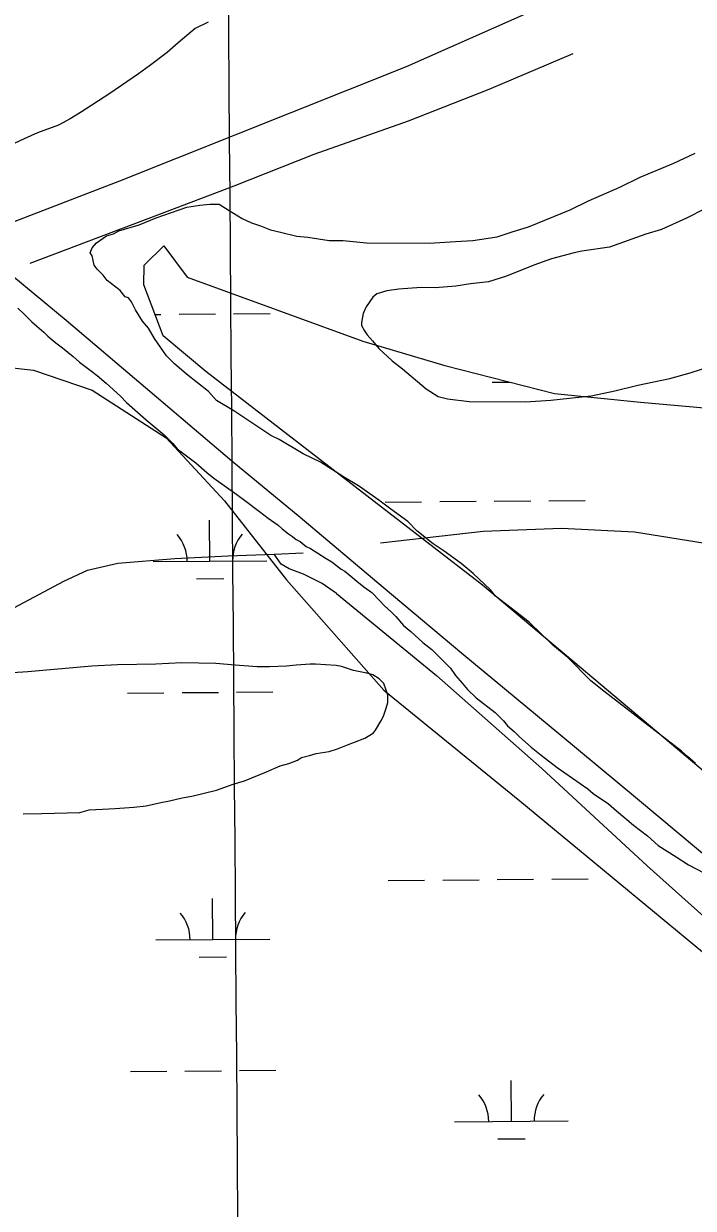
# Model space of a CAD drawing. Extents: x 3540316 to 3578335, y 553172 to 578787.
# Drawn here: x 3560133 to 3560722, y 561164 to 562205 of the extents above; entities that cross this region are included whole.
import ezdxf

# ---------------------------------------------------------------- set-up
doc = ezdxf.new("R2010")
doc.units = 0
for name, color, linetype in [('V-GRID-MAJR', 7, 'Continuous'), ('V-RAIL-TRAK', 7, 'Continuous'), ('V-ROAD-CNTR', 7, 'Continuous'), ('V-SITE-VEGE', 7, 'Continuous'), ('V-TOPO-SHOR', 7, 'Continuous'), ('V-WETL-SWMP', 7, 'Continuous')]:
    doc.layers.add(name, color=color, linetype=linetype)

msp = doc.modelspace()

# ---------------------------------------------------------------- linework, layer by layer
at = {"layer": 'V-GRID-MAJR'}
msp.add_spline([(3560340.269, 558695.246), (3560293.573, 564752.677), (3560246.85, 570813.577), (3560200.127, 576874.4940000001), (3560200.1, 576877.944)], degree=3, dxfattribs=at)
at = {"layer": 'V-RAIL-TRAK'}
msp.add_lwpolyline([(3560113.768, 561991.0650000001), (3560170.1920000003, 561944.511), (3560249.685, 561877.143), (3560316.036, 561820.841), (3560375.985, 561771.359), (3560449.0700000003, 561709.843), (3560518.313, 561651.906), (3560603.588, 561581.268), (3560672.8310000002, 561523.652), (3560744.318, 561464.083), (3560820.2970000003, 561401.257), (3560888.887, 561342.356), (3560956.204, 561286.047), (3561042.435, 561213.787), (3561116.495, 561153.234), (3561166.18, 561111.248), (3561232.207, 561054.946), (3561301.1180000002, 560996.044), (3561371.645, 560937.451), (3561437.9960000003, 560881.149)], dxfattribs=at)
at = {"layer": 'V-ROAD-CNTR'}
msp.add_lwpolyline([(3555084.665326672, 561290.3684106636), (3555164.5072389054, 561300.2947864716), (3555534.3537017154, 561334.1821670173), (3556694.336017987, 561434.6813520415), (3558261.340334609, 561577.8894770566), (3558532.7242208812, 561601.7069376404), (3558639.7212685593, 561611.8426486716), (3558747.4463291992, 561628.1912288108), (3558920.9939747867, 561661.3412757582), (3559219.2040411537, 561728.040427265), (3559470.0626617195, 561797.4781814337), (3559690.632797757, 561870.5619814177), (3559953.707821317, 561965.6988451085), (3560217.5108578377, 562067.0485779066), (3560469.681960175, 562167.5327345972), (3560602.6814788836, 562226.7510436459), (3560701.6388091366, 562273.292412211), (3560754.969864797, 562300.0843760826), (3560822.8867735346, 562347.1623654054), (3560902.3459013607, 562406.7438460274), (3560988.6861011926, 562479.5687929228), (3561083.2856458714, 562588.1491374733), (3561234.28049308, 562797.7923780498)], dxfattribs=at)
at = {"layer": 'V-SITE-VEGE'}
for p, q in [((3560127.731, 561955.106), (3560133.021, 561950.184)), ((3560133.021, 561950.184), (3560140.066, 561943.0329999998)), ((3560140.066, 561943.0329999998), (3560144.475, 561939.449)), ((3560144.475, 561939.449), (3560150.648, 561934.079)), ((3560150.648, 561934.079), (3560154.171, 561930.5009999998)), ((3560154.171, 561930.5009999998), (3560161.2260000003, 561924.681)), ((3560161.2260000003, 561924.681), (3560166.9620000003, 561920.2000000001)), ((3560166.9620000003, 561920.2000000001), (3560176.224, 561912.5869999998)), ((3560176.224, 561912.5869999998), (3560181.954, 561907.6639999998)), ((3560181.954, 561907.664), (3560191.219, 561900.496)), ((3560191.219, 561900.496), (3560197.398, 561896.009)), ((3560197.398, 561896.009), (3560205.3340000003, 561889.2950000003)), ((3560205.3340000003, 561889.295), (3560218.113, 561877.6630000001)), ((3560218.113, 561877.6630000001), (3560223.399, 561872.299)), ((3560223.399, 561872.299), (3560240.59, 561857.0819999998)), ((3560240.59, 561857.0819999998), (3560256.4620000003, 561843.652)), ((3560256.4620000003, 561843.652), (3560263.95, 561836.0539999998)), ((3560263.95, 561836.0539999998), (3560267.9080000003, 561831.587)), ((3560267.9080000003, 561831.587), (3560284.231, 561819.039)), ((3560284.231, 561819.039), (3560293.93, 561810.535)), ((3560293.93, 561810.535), (3560300.105, 561805.6080000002)), ((3560300.105, 561805.608), (3560320.411, 561791.2579999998)), ((3560320.411, 561791.258), (3560328.353, 561785.4290000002)), ((3560328.353, 561785.429), (3560340.2660000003, 561776.4649999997)), ((3560340.2660000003, 561776.465), (3560347.7660000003, 561770.64)), ((3560347.7660000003, 561770.64), (3560356.593, 561764.361)), ((3560356.593, 561764.361), (3560360.12, 561761.23)), ((3560360.12, 561761.23), (3560365.8540000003, 561756.747)), ((3560365.8540000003, 561756.747), (3560369.387, 561754.504)), ((3560369.387, 561754.504), (3560372.473, 561751.8170000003)), ((3560372.473, 561751.817), (3560376.0100000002, 561750.017)), ((3560376.0100000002, 561750.017), (3560381.3000000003, 561745.54)), ((3560381.3000000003, 561745.54), (3560385.281, 561743.736)), ((3560385.281, 561743.736), (3560391.4620000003, 561739.6949999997)), ((3560391.4620000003, 561739.6949999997), (3560398.972, 561735.202)), ((3560398.972, 561735.202), (3560403.828, 561732.058)), ((3560403.828, 561732.058), (3560412.213, 561725.783)), ((3560412.213, 561725.783), (3560415.305, 561723.9869999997)), ((3560415.305, 561723.9869999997), (3560425.887, 561715.031)), ((3560425.887, 561715.031), (3560432.0640000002, 561710.106)), ((3560432.0640000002, 561710.106), (3560439.125, 561705.1719999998)), ((3560439.125, 561705.172), (3560445.728, 561698.022)), ((3560445.728, 561698.022), (3560450.131, 561693.5519999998)), ((3560450.131, 561693.5519999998), (3560456.3000000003, 561687.737)), ((3560456.3000000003, 561687.737), (3560460.267, 561684.157)), ((3560460.267, 561684.157), (3560466.861, 561676.121)), ((3560466.861, 561676.121), (3560473.478, 561670.747)), ((3560473.478, 561670.747), (3560484.056, 561661.349)), ((3560484.056, 561661.349), (3560491.9960000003, 561655.078)), ((3560491.9960000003, 561655.078), (3560508.29, 561638.536)), ((3560192.816, 561640.461), (3560136.429, 561635.556)), ((3560215.455, 561641.623), (3560192.816, 561640.461)), ((3560249.184, 561642.255), (3560215.455, 561641.623)), ((3560271.822, 561643.419), (3560249.184, 561642.255)), ((3560301.989, 561642.7490000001), (3560271.822, 561643.419)), ((3560318.84, 561641.291), (3560301.989, 561642.7490000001)), ((3560338.353, 561639.812), (3560318.84, 561641.2909999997)), ((3560349.001, 561639.734), (3560338.353, 561639.812)), ((3560364.095, 561640.506), (3560349.001, 561639.734)), ((3560372.5330000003, 561641.332), (3560364.095, 561640.506)), ((3560384.9620000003, 561642.1239999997), (3560372.5330000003, 561641.3319999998)), ((3560389.4, 561642.0919999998), (3560384.9620000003, 561642.1239999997)), ((3560407.5840000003, 561641.0679999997), (3560389.4, 561642.0919999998)), ((3560412.458, 561640.144), (3560407.5840000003, 561641.068)), ((3560423.079, 561636.515), (3560412.458, 561640.1439999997)), ((3560434.599, 561634.209), (3560423.079, 561636.515)), ((3560508.29, 561638.536), (3560512.679, 561632.292)), ((3560136.429, 561635.556), (3560113.786, 561633.955)), ((3560439.914, 561632.839), (3560434.599, 561634.209)), ((3560445.654, 561629.2440000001), (3560439.914, 561632.8389999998)), ((3560449.619, 561625.2220000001), (3560445.654, 561629.2440000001)), ((3560512.679, 561632.292), (3560518.84, 561625.1460000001)), ((3560451.792, 561619.437), (3560449.619, 561625.2220000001)), ((3560453.093, 561614.99), (3560451.792, 561619.437)), ((3560518.84, 561625.1460000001), (3560523.237, 561619.789)), ((3560523.237, 561619.789), (3560530.7260000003, 561612.633)), ((3560451.673, 561603.464), (3560453.041, 561608.334)), ((3560453.041, 561608.334), (3560453.093, 561614.99)), ((3560530.7260000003, 561612.633), (3560547.489, 561599.639)), ((3560447.151, 561591.959), (3560449.4020000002, 561596.382)), ((3560449.4020000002, 561596.382), (3560451.673, 561603.464)), ((3560547.489, 561599.639), (3560554.9790000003, 561592.483)), ((3560442.21, 561584.01), (3560447.151, 561591.959)), ((3560554.9790000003, 561592.483), (3560558.495, 561588.02)), ((3560558.495, 561588.02), (3560564.227, 561583.0970000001)), ((3560423.937, 561573.502), (3560432.84, 561576.982)), ((3560432.84, 561576.982), (3560437.296, 561579.611)), ((3560437.296, 561579.611), (3560440.418, 561581.807)), ((3560440.418, 561581.807), (3560442.21, 561584.01)), ((3560564.227, 561583.0970000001), (3560569.071, 561578.1799999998)), ((3560569.071, 561578.1799999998), (3560579.211, 561569.228)), ((3560384.36, 561561.816), (3560390.1410000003, 561563.5469999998)), ((3560390.1410000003, 561563.5469999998), (3560401.69, 561565.234)), ((3560401.69, 561565.234), (3560408.809, 561567.843)), ((3560408.809, 561567.843), (3560417.707, 561571.327)), ((3560417.707, 561571.327), (3560423.937, 561573.502)), ((3560579.211, 561569.228), (3560588.029, 561562.062)), ((3560358.555, 561552.6900000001), (3560366.114, 561554.853)), ((3560366.114, 561554.853), (3560373.681, 561557.902)), ((3560373.681, 561557.902), (3560377.247, 561560.094)), ((3560377.247, 561560.094), (3560384.36, 561561.816)), ((3560588.029, 561562.062), (3560602.15, 561551.308)), ((3560326.952, 561539.616), (3560346.535, 561547.4580000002)), ((3560346.535, 561547.458), (3560358.555, 561552.6900000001)), ((3560602.15, 561551.308), (3560629.073, 561532.466)), ((3560302.487, 561531.368), (3560317.169, 561536.585)), ((3560317.169, 561536.585), (3560326.952, 561539.616)), ((3560629.073, 561532.466), (3560633.9250000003, 561528.4400000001)), ((3560253.597, 561520.643), (3560261.1520000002, 561521.919)), ((3560261.1520000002, 561521.919), (3560272.2600000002, 561524.4970000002)), ((3560272.2600000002, 561524.497), (3560280.704, 561526.207)), ((3560280.704, 561526.207), (3560302.487, 561531.368)), ((3560633.9250000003, 561528.4400000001), (3560647.169, 561519.468)), ((3560148.8030000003, 561510.78), (3560182.089, 561511.863)), ((3560182.089, 561511.863), (3560190.537, 561514.018)), ((3560190.537, 561514.018), (3560202.08, 561514.817)), ((3560202.08, 561514.817), (3560213.176, 561515.1789999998)), ((3560213.176, 561515.1789999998), (3560229.603, 561516.3849999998)), ((3560229.603, 561516.385), (3560240.705, 561517.635)), ((3560240.705, 561517.635), (3560253.597, 561520.643)), ((3560647.169, 561519.4679999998), (3560654.223, 561513.2009999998)), ((3560654.223, 561513.2009999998), (3560663.484, 561505.586)), ((3560132.382, 561510.458), (3560148.8030000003, 561510.78)), ((3560663.484, 561505.586), (3560669.214, 561500.6630000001)), ((3560669.214, 561500.6630000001), (3560681.568, 561491.252)), ((3560681.568, 561491.252), (3560690.822, 561482.7509999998)), ((3560690.822, 561482.7509999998), (3560706.723, 561472.871)), ((3560706.723, 561472.871), (3560717.762, 561465.687)), ((3560717.762, 561465.687), (3560746.934, 561450.3819999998))]:
    msp.add_line(p, q, dxfattribs=at)
for points in [[(3560294.9930000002, 562206.694), (3560283.705, 562201.155), (3560268.7830000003, 562188.488), (3560259.006, 562179.87), (3560243.582, 562168.227), (3560233.815, 562161.143), (3560208.6350000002, 562143.952), (3560182.951, 562127.273), (3560173.707, 562121.719), (3560163.4420000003, 562116.1730000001), (3560144.983, 562109.154), (3560133.1890000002, 562104.131), (3560116.258, 562096.078)], [(3560249.472, 562034.454), (3560276.244, 562044.042), (3560287.825, 562045.736), (3560296.732, 562046.559), (3560304.742, 562046.5), (3560313.6010000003, 562041.093), (3560325.117, 562033.886), (3560333.098, 562030.265), (3560341.088, 562027.537), (3560349.9620000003, 562023.912), (3560358.848, 562022.063), (3560373.059, 562018.397), (3560382.842, 562017.433), (3560401.5100000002, 562014.623), (3560413.97, 562014.531), (3560434.423, 562012.5970000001), (3560489.6, 562012.184), (3560512.753, 562013.789), (3560527.8880000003, 562014.5650000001), (3560549.273, 562017.965), (3560562.6550000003, 562022.3150000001), (3560576.927, 562026.657), (3560613.529, 562041.513), (3560629.608, 562049.402), (3560657.288, 562061.653), (3560675.153, 562070.4180000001), (3560704.616, 562082.655), (3560723.3710000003, 562091.417)], [(3560723.793, 561554.755), (3560716.721, 561561.0380000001), (3560711.413, 561565.527), (3560643.282, 561618.5480000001), (3560631.781, 561627.532), (3560611.467, 561648.156), (3560598.198, 561658.934), (3560577.873, 561678.667), (3560565.491, 561688.55), (3560547.792, 561702.032), (3560543.383, 561707.404), (3560528.361, 561721.759), (3560517.748, 561730.737), (3560502.699, 561741.53), (3560492.957, 561747.834), (3560478.8030000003, 561759.51), (3560470.855, 561767.579), (3560455.806, 561778.372), (3560445.187, 561786.459), (3560427.482, 561799.052), (3560415.078, 561806.265), (3560393.8170000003, 561819.776), (3560378.742, 561827.007), (3560357.478, 561839.627), (3560350.3850000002, 561843.242), (3560317.617, 561864.846), (3560302.556, 561873.86), (3560295.497, 561881.9230000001), (3560276.0330000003, 561897.197), (3560265.418, 561906.177), (3560258.352, 561913.349), (3560247.789, 561928.56), (3560242.515, 561937.497), (3560237.221, 561943.768), (3560231.0670000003, 561953.605), (3560227.561, 561960.752), (3560224.917, 561964.328), (3560222.252, 561965.2390000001), (3560217.843, 561970.611), (3560206.339, 561979.6), (3560202.815, 561984.0750000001), (3560197.517, 561989.455), (3560194.873, 561993.035), (3560193.1520000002, 562001.057), (3560191.393, 562003.74), (3560193.2060000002, 562008.178), (3560196.8000000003, 562012.599), (3560205.745, 562018.762), (3560211.988, 562020.4940000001), (3560216.4590000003, 562023.132), (3560234.2970000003, 562028.338), (3560249.472, 562034.454)], [(3560731.877, 562042.381), (3560715.968, 562034.3200000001), (3560693.909, 562024.263), (3560680.077, 562020.277), (3560648.294, 562008.757), (3560623.73, 562005.3640000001), (3560617.074, 562003.879), (3560597.096, 561998.405), (3560581.717, 561992.895), (3560557.6180000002, 561983.3640000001), (3560541.734, 561978.371), (3560525.87, 561976.446), (3560513.077, 561974.496), (3560494.661, 561973.102), (3560482.3910000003, 561973.194), (3560462.9560000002, 561971.805), (3560452.21, 561970.351), (3560443.5, 561967.863), (3560439.897, 561964.822), (3560434.21, 561956.175), (3560431.611, 561950.569), (3560430.018, 561942.402), (3560429.997, 561939.848), (3560432.518, 561935.228), (3560435.048, 561931.63), (3560439.611, 561926.483), (3560445.183, 561919.794), (3560456.861, 561908.973), (3560466.007, 561901.745), (3560486.838, 561884.208), (3560497.522, 561877.483), (3560505.685, 561875.373), (3560524.5840000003, 561873.1900000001), (3560574.17, 561872.817), (3560596.674, 561874.183), (3560631.977, 561878.007), (3560652.969, 561882.451), (3560672.9450000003, 561887.4130000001), (3560701.107, 561893.336), (3560719.038, 561898.3150000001), (3560749.784, 561908.307)]]:
    msp.add_lwpolyline(points, dxfattribs=at)
at = {"layer": 'V-TOPO-SHOR'}
for points in [[(3560615.896, 562178.829), (3560542.154, 562147.3640000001), (3560471.142, 562119.486), (3560387.946, 562090.345), (3560317.8370000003, 562062.462), (3560250.449, 562036.811), (3560138.293, 561994.36)], [(3560446.742, 561748.977), (3560537.011, 561759.122), (3560606.031, 561761.762), (3560670.045, 561758.576), (3560732.2060000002, 561748.639), (3560764.612, 561739.826), (3560779.001, 561734.307), (3560803.325, 561730.518), (3560847.535, 561732.439), (3560935.9760000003, 561738.993), (3561041.563, 561746.769), (3561097.529, 561752.661), (3561154.4220000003, 561762.158), (3561189.68, 561773.1680000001), (3561219.505, 561781.061), (3561254.2460000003, 561783.055), (3561297.5160000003, 561780.024), (3561378.737, 561786.179), (3561422.54, 561793.9670000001)], [(3559331.217, 561654.525), (3559410.6180000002, 561658.439), (3559454.326, 561653.599), (3559522.363, 561645.424), (3559570.079, 561633.791), (3559604.301, 561626.768), (3559639.924, 561626.052), (3559707.653, 561637.268), (3559789.35, 561646.577), (3559859.298, 561652.817), (3559924.774, 561664.05), (3559983.884, 561668.118), (3560047.484, 561669.895), (3560082.257, 561676.398), (3560120.239, 561689.642), (3560168.232, 561714.988), (3560189.0500000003, 561724.753), (3560215.705, 561730.866), (3560265.795, 561735.001), (3560312.7120000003, 561737.354), (3560353.034, 561738.984), (3560378.576, 561740.019)], [(3560408.071, 561704.171), (3560395.333, 561712.997), (3560379.096, 561721.269), (3560366.325, 561726.025), (3560359.372, 561730.151), (3560353.034, 561738.984)], [(3560408.071, 561704.171), (3560495.9220000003, 561632.255), (3560588.66, 561550.384), (3560681.373, 561464.905), (3560786.644, 561370.762), (3560880.295, 561290.237), (3560981.2, 561215.069), (3561078.478, 561137.223), (3561110.3310000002, 561114.885), (3561196.379, 561042.986), (3561319.108, 560931.1240000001), (3561437.906, 560836.429)]]:
    msp.add_lwpolyline(points, dxfattribs=at)
at = {"layer": 'V-WETL-SWMP'}
for p, q in [((3560248.432385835, 561949.6579037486), (3560253.5504866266, 561949.6973584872)), ((3560269.550006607, 561949.8206965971), (3560301.549046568, 561950.0673728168)), ((3560317.5485665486, 561950.190710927), (3560349.54760651, 561950.4373871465)), ((3560072.7361587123, 561908.1261864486), (3560141.583151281, 561900.7141777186)), ((3560141.583151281, 561900.7141777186), (3560193.126147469, 561883.0981732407)), ((3560544.862522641, 561890.080347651), (3560560.1564115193, 561890.1982461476)), ((3560193.126147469, 561883.0981732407), (3560258.2671454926, 561841.2631709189)), ((3560258.2671454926, 561841.2631709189), (3560309.5232684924, 561785.7533154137)), ((3560309.5232684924, 561785.7533154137), (3560364.1208771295, 561716.4380304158)), ((3560450.827826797, 561784.7125791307), (3560482.8268667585, 561784.9592553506)), ((3560498.826386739, 561785.0825934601), (3560530.8254267, 561785.3292696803)), ((3560546.824946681, 561785.4526077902), (3560578.823986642, 561785.69928401)), ((3560594.8235066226, 561785.8226221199), (3560626.822546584, 561786.0692983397)), ((3560296.6631283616, 561732.7445799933), (3560296.385612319, 561768.7435072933)), ((3560246.6646171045, 561732.3591483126), (3560346.6616396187, 561733.1300116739)), ((3560284.782439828, 561717.221536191), (3560308.7817252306, 561717.4065433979)), ((3560364.1208771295, 561716.4380304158), (3560449.5133962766, 561619.3264655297)), ((3560224.147153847, 561616.75014417), (3560256.146201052, 561616.9968204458)), ((3560272.1457246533, 561617.1201585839), (3560304.1447718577, 561617.3668348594)), ((3560320.1442954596, 561617.4901729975), (3560352.1433426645, 561617.7368492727)), ((3560449.5133962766, 561619.3264655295), (3560569.355637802, 561521.955749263)), ((3560569.355637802, 561521.955749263), (3561158.2286669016, 561035.17560869)), ((3560453.4238845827, 561452.011673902), (3560485.422931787, 561452.2583501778)), ((3560501.422455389, 561452.3816883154), (3560533.4215025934, 561452.6283645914)), ((3560549.4210261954, 561452.751702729), (3560581.4200734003, 561452.9983790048)), ((3560597.419597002, 561453.1217171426), (3560629.4186442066, 561453.3683934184)), ((3560299.2276464, 561400.0794927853), (3560298.950130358, 561436.0784200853)), ((3560249.2291351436, 561399.6940611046), (3560349.226157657, 561400.4649244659)), ((3560287.346957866, 561384.5564489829), (3560311.346243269, 561384.7414561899)), ((3560226.7116718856, 561284.085056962), (3560258.71071909, 561284.3317332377)), ((3560274.710242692, 561284.4550713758), (3560306.7092898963, 561284.7017476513)), ((3560322.7088134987, 561284.8250857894), (3560354.7078607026, 561285.0717620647)), ((3560561.903620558, 561240.2376301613), (3560561.626104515, 561276.2365574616)), ((3560511.905109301, 561239.8521984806), (3560611.9021318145, 561240.6230618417)), ((3560550.022932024, 561224.7145863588), (3560574.0222174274, 561224.899593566))]:
    msp.add_line(p, q, dxfattribs=at)
msp.add_lwpolyline([(3561440.191, 560964.138), (3561392.171, 560992.062), (3560536.341, 561711.687), (3560293.16, 561899.566), (3560255.5, 561930.858), (3560238.615, 561975.772), (3560238.7460000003, 561992.997), (3560256.1010000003, 562010.091), (3560276.561, 561982.375), (3560431.166, 561926.082), (3560503.353, 561904.8640000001), (3560599.628, 561880.019), (3560675.364, 561872.555), (3560757.991, 561865.039), (3560816.554, 561864.595), (3560885.531, 561874.408), (3560989.166, 561911.519), (3561130.904, 561975.903), (3561255.6, 562064.532), (3561359.339, 562115.4230000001), (3561459.477, 562145.67)], dxfattribs=at)
for centre, radius, start, end in [((3560241.4181769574, 561732.7935214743), 35.24628790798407, 359.66985653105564, 41.213514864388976), ((3560351.90075946, 561733.6452165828), 35.24628790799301, 139.66985349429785, 181.21351182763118), ((3560243.982694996, 561400.1284342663), 35.24628790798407, 359.66985653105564, 41.213514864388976), ((3560354.465277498, 561400.9801293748), 35.24628790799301, 139.66985349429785, 181.21351182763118), ((3560506.658669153, 561240.2865716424), 35.24628790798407, 359.66985653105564, 41.213514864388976), ((3560617.1412516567, 561241.1382667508), 35.24628790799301, 139.66985349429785, 181.21351182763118)]:
    msp.add_arc(centre, radius, start, end, dxfattribs=at)

doc.saveas('drawing.dxf')
